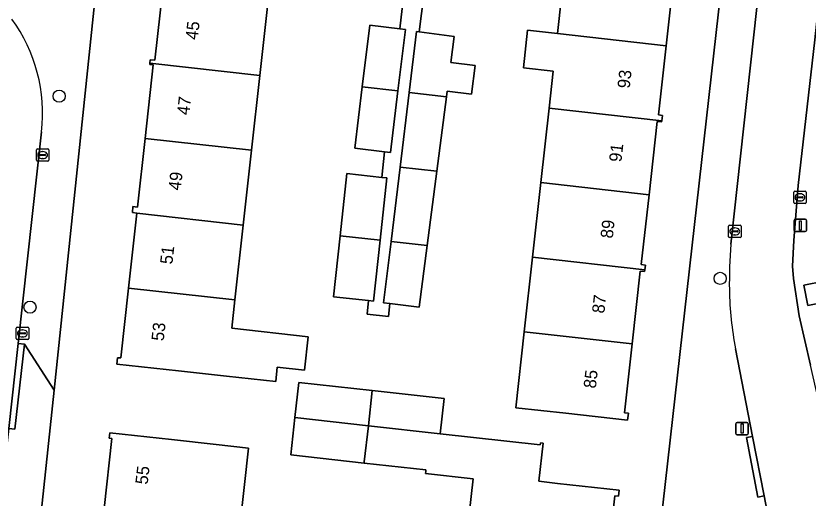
# Model space of a CAD drawing. Extents: x 162026 to 163502, y 387295 to 388169.
# Drawn here: x 162462.5 to 162526.4, y 388023 to 388061.9 of the extents above; entities that cross this region are included whole.
import ezdxf

# ---------------------------------------------------------------- set-up
doc = ezdxf.new("R2010")
doc.units = 0
for name, color, linetype in [('IMGEO_Boom', 7, 'Continuous'), ('IMGEO_Erf', 7, 'Continuous'), ('IMGEO_Kolk', 7, 'Continuous'), ('IMGEO_Lichtmast', 7, 'Continuous'), ('IMGEO_Pand', 7, 'Continuous'), ('IMGEO_Pand_nummerreeks', 7, 'Continuous'), ('IMGEO_Rijbaan_lokaal_open', 7, 'Continuous'), ('IMGEO_Voetpad_gesloten', 7, 'Continuous'), ('IMGEO_Voetpad_open', 7, 'Continuous')]:
    doc.layers.add(name, color=color, linetype=linetype)

msp = doc.modelspace()

# ---------------------------------------------------------------- linework, layer by layer
at = {"layer": 'IMGEO_Boom'}
for centre in [(162466.033, 388055.391), (162519.288, 388040.692), (162463.677, 388038.374)]:
    msp.add_circle(centre, 0.489, dxfattribs=at)
at = {"layer": 'IMGEO_Erf'}
for points in [[(162507.826, 387961.519), (162512.154, 388000), (162519.936, 388069.141)], [(162496.039, 388068.427), (162495.03, 388060.58), (162497.852, 388060.217), (162497.583, 388058.122), (162499.552, 388057.869), (162499.255, 388055.556), (162497.285, 388055.809), (162497.226, 388055.347), (162496.455, 388049.347), (162495.683, 388043.347), (162495.043, 388038.363), (162492.676, 388038.668), (162492.558, 388037.608), (162490.842, 388037.799), (162490.966, 388038.908), (162488.14, 388039.212), (162488.668, 388044.126), (162489.207, 388049.145), (162492.03, 388048.842), (162492.251, 388050.894), (162489.846, 388051.186), (162490.45, 388056.15), (162491.056, 388061.129), (162493.491, 388060.832), (162494.198, 388067.166)], [(162469.278, 388066.747), (162465.615, 388031.666), (162464.48, 388020.792), (162462.159, 388000)], [(162515.556, 388065.051), (162514.935, 388059.462), (162514.315, 388053.875), (162514.632, 388053.839), (162514.585, 388053.415), (162514.574, 388053.316), (162514.215, 388053.356), (162513.558, 388047.444), (162512.932, 388041.808), (162513.264, 388041.771), (162513.222, 388041.395), (162513.204, 388041.234), (162512.855, 388041.273), (162512.205, 388035.423), (162511.587, 388029.856), (162511.896, 388029.816), (162511.823, 388029.259), (162506.854, 388029.811), (162502.823, 388030.259), (162503.504, 388036.391), (162504.172, 388042.402), (162504.841, 388048.415), (162505.509, 388054.426), (162505.84, 388057.401), (162503.434, 388057.669), (162503.772, 388060.705), (162506.177, 388060.437), (162506.858, 388066.568)], [(162482.867, 388063.105), (162482.196, 388057.068), (162481.525, 388051.03), (162480.855, 388044.993), (162480.184, 388038.956), (162479.93, 388036.672), (162486.092, 388035.987), (162485.792, 388033.282), (162483.605, 388033.524), (162483.476, 388032.361), (162479.5, 388032.803), (162475.635, 388033.232), (162470.665, 388033.784), (162470.722, 388034.294), (162470.993, 388034.282), (162471.615, 388039.909), (162472.282, 388045.947), (162471.931, 388046.006), (162471.967, 388046.483), (162472.331, 388046.445), (162472.946, 388051.984), (162473.605, 388057.91), (162473.322, 388057.941), (162473.335, 388058.053), (162473.366, 388058.333), (162473.729, 388058.293), (162474.369, 388064.049)], [(162498.742, 388018.815), (162499.376, 388024.518), (162495.552, 388024.943), (162495.572, 388025.123), (162495.585, 388025.241), (162490.606, 388025.794), (162484.686, 388026.452), (162485.02, 388029.457), (162485.335, 388032.293), (162491.259, 388031.635), (162497.051, 388030.992), (162496.735, 388028.148), (162504.795, 388027.256), (162504.814, 388027.425), (162505.023, 388027.402), (162504.681, 388024.321), (162506.192, 388024.153), (162511.161, 388023.601), (162511.106, 388023.113), (162510.796, 388023.148), (162510.174, 388017.543)], [(162469.649, 388022.126), (162470.277, 388027.776), (162470.059, 388027.8), (162470.108, 388028.244), (162475.078, 388027.692), (162478.677, 388027.292), (162481.293, 388027.001), (162480.615, 388020.899)]]:
    msp.add_lwpolyline(points, dxfattribs=at)
at = {"layer": 'IMGEO_Kolk'}
for p, q in [((162464.195, 388050.216), (162464.195, 388051.068)), ((162464.27, 388051.142), (162465.122, 388051.142)), ((162464.454, 388050.636), (162464.454, 388050.648)), ((162464.892, 388050.599), (162464.494, 388050.599)), ((162464.497, 388050.685), (162464.895, 388050.685)), ((162464.683, 388050.922), (162464.708, 388050.922)), ((162464.938, 388050.648), (162464.938, 388050.636)), ((162465.196, 388051.068), (162465.196, 388050.216)), ((162465.122, 388050.142), (162464.27, 388050.142)), ((162464.706, 388050.362), (162464.681, 388050.362)), ((162525.223, 388046.805), (162525.223, 388047.657)), ((162525.298, 388047.731), (162526.15, 388047.731)), ((162525.711, 388047.511), (162525.736, 388047.511)), ((162526.224, 388047.657), (162526.224, 388046.805)), ((162526.15, 388046.731), (162525.298, 388046.731)), ((162525.482, 388047.225), (162525.482, 388047.237)), ((162525.92, 388047.188), (162525.522, 388047.188)), ((162525.525, 388047.274), (162525.923, 388047.274)), ((162525.734, 388046.951), (162525.709, 388046.951)), ((162525.966, 388047.237), (162525.966, 388047.225)), ((162519.97, 388044.056), (162519.97, 388044.908)), ((162520.045, 388044.982), (162520.897, 388044.982)), ((162520.971, 388044.908), (162520.971, 388044.056)), ((162520.229, 388044.476), (162520.229, 388044.488)), ((162520.667, 388044.439), (162520.269, 388044.439)), ((162520.272, 388044.525), (162520.67, 388044.525)), ((162520.481, 388044.202), (162520.456, 388044.202)), ((162520.458, 388044.762), (162520.483, 388044.762)), ((162520.713, 388044.488), (162520.713, 388044.476)), ((162520.897, 388043.982), (162520.045, 388043.982)), ((162462.568, 388035.831), (162462.568, 388036.683)), ((162462.643, 388036.757), (162463.495, 388036.757)), ((162463.056, 388036.537), (162463.081, 388036.537)), ((162463.569, 388036.683), (162463.569, 388035.831)), ((162462.827, 388036.251), (162462.827, 388036.263)), ((162463.265, 388036.214), (162462.867, 388036.214)), ((162462.87, 388036.3), (162463.268, 388036.3)), ((162463.079, 388035.977), (162463.054, 388035.977)), ((162463.311, 388036.263), (162463.311, 388036.251)), ((162463.495, 388035.757), (162462.643, 388035.757))]:
    msp.add_line(p, q, dxfattribs=at)
for points in [[(162464.195, 388050.216), (162464.195, 388051.068)], [(162464.27, 388051.142), (162465.122, 388051.142)], [(162465.196, 388051.068), (162465.196, 388050.216)], [(162465.122, 388050.142), (162464.27, 388050.142)], [(162525.223, 388046.805), (162525.223, 388047.657)], [(162525.298, 388047.731), (162526.15, 388047.731)], [(162526.224, 388047.657), (162526.224, 388046.805)], [(162526.15, 388046.731), (162525.298, 388046.731)], [(162519.97, 388044.056), (162519.97, 388044.908)], [(162520.045, 388044.982), (162520.897, 388044.982)], [(162520.971, 388044.908), (162520.971, 388044.056)], [(162520.897, 388043.982), (162520.045, 388043.982)], [(162462.568, 388035.831), (162462.568, 388036.683)], [(162462.643, 388036.757), (162463.495, 388036.757)], [(162463.569, 388036.683), (162463.569, 388035.831)], [(162463.495, 388035.757), (162462.643, 388035.757)]]:
    msp.add_lwpolyline(points, dxfattribs=at)
for centre, radius, start, end in [((162464.272, 388051.066), 0.0765, 91.55205, 178.44795), ((162464.272, 388051.066), 0.0765, 91.55205, 178.44795), ((162464.494, 388050.645), 0.0403, 85.87752, 175.75265), ((162464.491, 388050.635), 0.0366, 178.93798, 274.71019), ((162464.895, 388050.642), 0.043, 264.86636, 352.45326), ((162464.899, 388050.647), 0.0386, 1.73085, 96.63898), ((162465.12, 388051.066), 0.0765, 1.55205, 88.44795), ((162465.12, 388051.066), 0.0765, 1.55205, 88.44795), ((162464.272, 388050.218), 0.0765, 181.55205, 268.44795), ((162464.272, 388050.218), 0.0765, 181.55205, 268.44795), ((162465.12, 388050.218), 0.0765, 271.55205, 358.44795), ((162465.12, 388050.218), 0.0765, 271.55205, 358.44795), ((162525.3, 388047.655), 0.0765, 91.55205, 178.44795), ((162525.3, 388047.655), 0.0765, 91.55205, 178.44795), ((162526.148, 388047.655), 0.0765, 1.55205, 88.44795), ((162526.148, 388047.655), 0.0765, 1.55205, 88.44795), ((162525.3, 388046.807), 0.0765, 181.55205, 268.44795), ((162525.3, 388046.807), 0.0765, 181.55205, 268.44795), ((162525.522, 388047.234), 0.0403, 85.87752, 175.75265), ((162525.519, 388047.224), 0.0366, 178.93798, 274.71019), ((162525.923, 388047.231), 0.043, 264.86636, 352.45326), ((162525.927, 388047.236), 0.0386, 1.73085, 96.63898), ((162526.148, 388046.807), 0.0765, 271.55205, 358.44795), ((162526.148, 388046.807), 0.0765, 271.55205, 358.44795), ((162520.047, 388044.906), 0.0765, 91.55205, 178.44795), ((162520.047, 388044.906), 0.0765, 91.55205, 178.44795), ((162520.895, 388044.906), 0.0765, 1.55205, 88.44795), ((162520.895, 388044.906), 0.0765, 1.55205, 88.44795), ((162520.269, 388044.485), 0.0403, 85.87752, 175.75265), ((162520.266, 388044.475), 0.0366, 178.93798, 274.71019), ((162520.67, 388044.482), 0.043, 264.86636, 352.45326), ((162520.674, 388044.487), 0.0386, 1.73085, 96.63898), ((162520.047, 388044.058), 0.0765, 181.55205, 268.44795), ((162520.047, 388044.058), 0.0765, 181.55205, 268.44795), ((162520.895, 388044.058), 0.0765, 271.55205, 358.44795), ((162520.895, 388044.058), 0.0765, 271.55205, 358.44795), ((162462.645, 388036.681), 0.0765, 91.55205, 178.44795), ((162462.645, 388036.681), 0.0765, 91.55205, 178.44795), ((162463.493, 388036.681), 0.0765, 1.55205, 88.44795), ((162463.493, 388036.681), 0.0765, 1.55205, 88.44795), ((162462.867, 388036.26), 0.0403, 85.87752, 175.75265), ((162462.864, 388036.25), 0.0366, 178.93798, 274.71019), ((162463.268, 388036.257), 0.043, 264.86636, 352.45326), ((162463.272, 388036.262), 0.0386, 1.73085, 96.63898), ((162462.645, 388035.833), 0.0765, 181.55205, 268.44795), ((162462.645, 388035.833), 0.0765, 181.55205, 268.44795), ((162463.493, 388035.833), 0.0765, 271.55205, 358.44795), ((162463.493, 388035.833), 0.0765, 271.55205, 358.44795)]:
    msp.add_arc(centre, radius, start, end, dxfattribs=at)
for centre, major_axis, ratio, start_param, end_param in [((162464.682, 388050.642), (-0.387, 0.002), 0.722429, 4.712389, 7.853982), ((162464.707, 388050.642), (-0.39, 0.002), 0.717154, 1.570796, 4.712389), ((162525.71, 388047.231), (-0.387, 0.002), 0.722429, 4.712389, 7.853982), ((162525.735, 388047.231), (-0.39, 0.002), 0.717154, 1.570796, 4.712389), ((162520.457, 388044.482), (-0.387, 0.002), 0.722429, 4.712389, 7.853982), ((162520.482, 388044.482), (-0.39, 0.002), 0.717154, 1.570796, 4.712389), ((162463.055, 388036.257), (-0.387, 0.002), 0.722429, 4.712389, 7.853982), ((162463.08, 388036.257), (-0.39, 0.002), 0.717154, 1.570796, 4.712389)]:
    msp.add_ellipse(centre, major_axis=major_axis, ratio=ratio, start_param=start_param, end_param=end_param, dxfattribs=at)
at = {"layer": 'IMGEO_Lichtmast'}
for p, q in [((162525.354, 388045.464), (162526.144, 388045.464)), ((162526.144, 388045.464), (162525.354, 388045.464)), ((162525.254, 388044.564), (162525.254, 388045.364)), ((162525.254, 388045.364), (162525.254, 388044.564)), ((162526.244, 388045.364), (162526.244, 388044.564)), ((162526.244, 388044.564), (162526.244, 388045.364)), ((162526.144, 388044.464), (162525.354, 388044.464)), ((162525.354, 388044.464), (162526.144, 388044.464)), ((162520.564, 388028.17), (162520.564, 388028.97)), ((162520.564, 388028.97), (162520.564, 388028.17)), ((162520.664, 388029.07), (162521.454, 388029.07)), ((162521.454, 388029.07), (162520.664, 388029.07)), ((162521.554, 388028.97), (162521.554, 388028.17)), ((162521.554, 388028.17), (162521.554, 388028.97)), ((162521.454, 388028.07), (162520.664, 388028.07)), ((162520.664, 388028.07), (162521.454, 388028.07))]:
    msp.add_line(p, q, dxfattribs=at)
for points in [[(162525.674, 388045.339), (162525.824, 388045.339), (162525.824, 388044.589), (162525.674, 388044.589), (162525.674, 388045.339)], [(162520.984, 388028.945), (162521.134, 388028.945), (162521.134, 388028.195), (162520.984, 388028.195), (162520.984, 388028.945)]]:
    msp.add_lwpolyline(points, dxfattribs=at)
for centre, start, end in [((162525.354, 388045.364), 90, 180), ((162525.354, 388045.364), 90, 180), ((162526.144, 388045.364), 0, 90), ((162526.144, 388045.364), 360, 90), ((162525.354, 388044.564), 180, 270), ((162525.354, 388044.564), 180, 270), ((162526.144, 388044.564), 270, 0), ((162526.144, 388044.564), 270, 0), ((162520.664, 388028.97), 90, 180), ((162520.664, 388028.97), 90, 180), ((162521.454, 388028.97), 0, 90), ((162521.454, 388028.97), 360, 90), ((162520.664, 388028.17), 180, 270), ((162520.664, 388028.17), 180, 270), ((162521.454, 388028.17), 270, 0), ((162521.454, 388028.17), 270, 0)]:
    msp.add_arc(centre, 0.1, start, end, dxfattribs=at)
at = {"layer": 'IMGEO_Pand'}
for points in [[(162514.935, 388059.462), (162515.556, 388065.051), (162515.923, 388065.01), (162515.984, 388065.554), (162511.015, 388066.106), (162506.858, 388066.568), (162506.177, 388060.437)], [(162474.369, 388064.049), (162473.729, 388058.293), (162473.366, 388058.333), (162473.335, 388058.053), (162482.196, 388057.068), (162482.867, 388063.105)], [(162493.93, 388060.779), (162493.491, 388060.832), (162491.056, 388061.129), (162490.45, 388056.15), (162493.327, 388055.831)], [(162497.852, 388060.217), (162495.03, 388060.58), (162494.827, 388060.606), (162494.228, 388055.681), (162497.226, 388055.347), (162497.285, 388055.809), (162499.255, 388055.556), (162499.552, 388057.869), (162497.583, 388058.122)], [(162514.935, 388059.462), (162506.177, 388060.437), (162503.772, 388060.705), (162503.434, 388057.669), (162505.84, 388057.401), (162505.509, 388054.426), (162514.585, 388053.415), (162514.632, 388053.839), (162514.315, 388053.875)], [(162481.525, 388051.03), (162482.196, 388057.068), (162473.335, 388058.053), (162473.322, 388057.941), (162473.605, 388057.91), (162472.946, 388051.984)], [(162493.327, 388055.831), (162490.45, 388056.15), (162489.846, 388051.186), (162492.251, 388050.894), (162492.719, 388050.837)], [(162494.228, 388055.681), (162493.498, 388049.676), (162496.455, 388049.347), (162497.226, 388055.347)], [(162514.215, 388053.356), (162514.574, 388053.316), (162514.585, 388053.415), (162505.509, 388054.426), (162504.841, 388048.415), (162513.558, 388047.444)], [(162480.855, 388044.993), (162481.525, 388051.03), (162472.946, 388051.984), (162472.331, 388046.445), (162471.967, 388046.483), (162471.931, 388046.006), (162472.282, 388045.947)], [(162495.683, 388043.347), (162496.455, 388049.347), (162493.498, 388049.676), (162492.768, 388043.671)], [(162492.427, 388048.799), (162492.03, 388048.842), (162489.207, 388049.145), (162488.668, 388044.126), (162491.887, 388043.769)], [(162504.841, 388048.415), (162504.172, 388042.402), (162513.222, 388041.395), (162513.264, 388041.771), (162512.932, 388041.808), (162513.558, 388047.444)], [(162472.282, 388045.947), (162471.615, 388039.909), (162480.184, 388038.956), (162480.855, 388044.993)], [(162491.887, 388043.769), (162488.668, 388044.126), (162488.14, 388039.212), (162490.966, 388038.908), (162491.361, 388038.866)], [(162495.683, 388043.347), (162492.768, 388043.671), (162492.168, 388038.733), (162492.676, 388038.668), (162495.043, 388038.363)], [(162504.172, 388042.402), (162503.504, 388036.391), (162512.205, 388035.423), (162512.855, 388041.273), (162513.204, 388041.234), (162513.222, 388041.395)], [(162471.615, 388039.909), (162470.993, 388034.282), (162470.722, 388034.294), (162470.665, 388033.784), (162475.635, 388033.232), (162479.5, 388032.803), (162483.476, 388032.361), (162483.605, 388033.524), (162485.792, 388033.282), (162486.092, 388035.987), (162479.93, 388036.672), (162480.184, 388038.956)], [(162503.504, 388036.391), (162502.823, 388030.259), (162506.854, 388029.811), (162511.823, 388029.259), (162511.896, 388029.816), (162511.587, 388029.856), (162512.205, 388035.423)], [(162485.02, 388029.457), (162490.942, 388028.795), (162491.259, 388031.635), (162485.335, 388032.293)], [(162491.259, 388031.635), (162490.942, 388028.795), (162496.735, 388028.148), (162497.051, 388030.992)], [(162490.606, 388025.794), (162490.617, 388025.89), (162490.942, 388028.795), (162485.02, 388029.457), (162484.686, 388026.452)], [(162478.677, 388027.292), (162475.078, 388027.692), (162470.108, 388028.244), (162470.059, 388027.8), (162470.277, 388027.776), (162469.649, 388022.126), (162477.999, 388021.192), (162480.615, 388020.899), (162481.293, 388027.001)], [(162505.023, 388027.402), (162504.814, 388027.425), (162504.795, 388027.256), (162496.735, 388028.148), (162490.942, 388028.795), (162490.617, 388025.89), (162490.606, 388025.794), (162495.585, 388025.241), (162495.572, 388025.123), (162495.552, 388024.943), (162499.376, 388024.518), (162498.742, 388018.815), (162499.066, 388018.779), (162499.359, 388018.746), (162501.744, 388018.481), (162510.174, 388017.543), (162510.796, 388023.148), (162511.106, 388023.113), (162511.161, 388023.601), (162506.192, 388024.153), (162504.681, 388024.321)]]:
    msp.add_lwpolyline(points, close=True, dxfattribs=at)
at = {"layer": 'IMGEO_Rijbaan_lokaal_open'}
for points in [[(162525.086, 388109.289), (162524.162, 388090.999), (162523.518, 388077.035), (162523.452, 388075.983), (162523.066, 388069.854), (162522.928, 388068.818), (162522.513, 388065.021), (162520.16, 388043.465)], [(162532.443, 388007.937), (162526.566, 388033.683), (162525.654, 388037.661), (162525.194, 388040.678), (162525.125, 388041.683), (162525.216, 388043.739), (162525.583, 388048.196), (162526.908, 388059.95), (162527.85, 388068.796), (162528.544, 388078.588), (162528.918, 388085.222), (162529.155, 388089.437), (162529.52, 388095.906), (162529.97, 388105.8), (162530.068, 388108.121)], [(162459.754, 388009.225), (162459.995, 388011.386), (162461.959, 388028.579), (162462.727, 388035.451), (162464.611, 388052.518)], [(162520.526, 388035.009), (162521.904, 388027.942), (162522.829, 388023.148), (162525.093, 388011.406)]]:
    msp.add_lwpolyline(points, dxfattribs=at)
for centre, radius, start, end in [((162451.696, 388053.978), 12.998, 353.54891, 35.97728), ((162557.912, 388040.328), 37.882, 175.24921, 180.84788), ((162548.323, 388040.288), 28.294, 181.05467, 190.75268)]:
    msp.add_arc(centre, radius, start, end, dxfattribs=at)
at = {"layer": 'IMGEO_Voetpad_gesloten'}
msp.add_lwpolyline([(162527.661, 388040.478), (162526.029, 388040.141), (162526.368, 388038.497), (162528, 388038.834)], close=True, dxfattribs=at)
at = {"layer": 'IMGEO_Voetpad_open'}
for points in [[(162520.16, 388043.465), (162522.513, 388065.021), (162522.016, 388065.075), (162522.431, 388068.872), (162522.928, 388068.818), (162523.066, 388069.854), (162523.452, 388075.983), (162522.953, 388076.015), (162523.018, 388077.058), (162523.662, 388091.022), (162524.162, 388090.999), (162525.086, 388109.289)], [(162530.068, 388108.121), (162529.97, 388105.8), (162529.52, 388095.906), (162530.005, 388095.878), (162529.634, 388089.409), (162529.155, 388089.437), (162528.918, 388085.222), (162529.391, 388085.195), (162529.01, 388078.562), (162528.544, 388078.588), (162527.85, 388068.796), (162526.908, 388059.95), (162525.583, 388048.196), (162525.216, 388043.739), (162525.125, 388041.683), (162525.194, 388040.678), (162525.654, 388037.661), (162526.566, 388033.683)], [(162464.611, 388052.518), (162462.727, 388035.451), (162463.224, 388035.395), (162465.615, 388031.666), (162469.278, 388066.747), (162467.648, 388066.927), (162401.755, 388074.205)], [(162519.936, 388069.141), (162512.154, 388000), (162507.826, 387961.519), (162506.745, 387951.733), (162507.816, 387951.602)], [(162494.198, 388067.166), (162493.491, 388060.832), (162493.93, 388060.779), (162493.327, 388055.831), (162492.719, 388050.837), (162492.251, 388050.894), (162492.03, 388048.842), (162492.427, 388048.799), (162491.887, 388043.769), (162491.361, 388038.866), (162490.966, 388038.908), (162490.842, 388037.799), (162492.558, 388037.608), (162492.676, 388038.668), (162492.168, 388038.733), (162492.768, 388043.671), (162493.498, 388049.676), (162494.228, 388055.681), (162494.827, 388060.606), (162495.03, 388060.58), (162496.039, 388068.427)], [(162528.073, 388034.411), (162528.229, 388036.795), (162528, 388038.834), (162526.368, 388038.497), (162526.029, 388040.141), (162527.661, 388040.478), (162527.874, 388041.447)], [(162462.159, 388000), (162464.48, 388020.792), (162465.615, 388031.666), (162463.224, 388035.395), (162462.456, 388028.522), (162461.959, 388028.579), (162459.995, 388011.386), (162459.754, 388009.225)], [(162525.093, 388011.406), (162522.829, 388023.148), (162522.338, 388023.053), (162521.413, 388027.847), (162521.904, 388027.942), (162520.526, 388035.009)]]:
    msp.add_lwpolyline(points, dxfattribs=at)
for points in [[(162463.224, 388035.395), (162462.727, 388035.451), (162461.959, 388028.579), (162462.456, 388028.522)], [(162521.904, 388027.942), (162521.413, 388027.847), (162522.338, 388023.053), (162522.829, 388023.148)]]:
    msp.add_lwpolyline(points, close=True, dxfattribs=at)
for centre, radius, start, end in [((162451.696, 388053.978), 12.998, 353.54891, 35.97728), ((162557.912, 388040.328), 37.882, 175.24921, 180.84788), ((162548.323, 388040.288), 28.294, 181.05467, 190.75268)]:
    msp.add_arc(centre, radius, start, end, dxfattribs=at)

# ---------------------------------------------------------------- texts
at = {"layer": 'IMGEO_Pand_nummerreeks'}
for s, rotation, p in [('45', 83.55033, (162477.19, 388059.902)), ('93', 83.56589, (162511.997, 388055.98)), ('47', 83.55033, (162476.504, 388053.827)), ('91', 83.56589, (162511.328, 388050.043)), ('49', 83.55033, (162475.817, 388047.752)), ('89', 83.56584, (162510.632, 388043.879)), ('51', 83.55033, (162475.143, 388041.79)), ('87', 83.56584, (162509.95, 388037.829)), ('53', 83.55033, (162474.443, 388035.602)), ('85', 83.56584, (162509.268, 388031.778)), ('55', 83.4513, (162473.149, 388024.026))]:
    msp.add_text(s, height=1, rotation=rotation, dxfattribs=at).set_placement(p)

doc.saveas('drawing.dxf')
